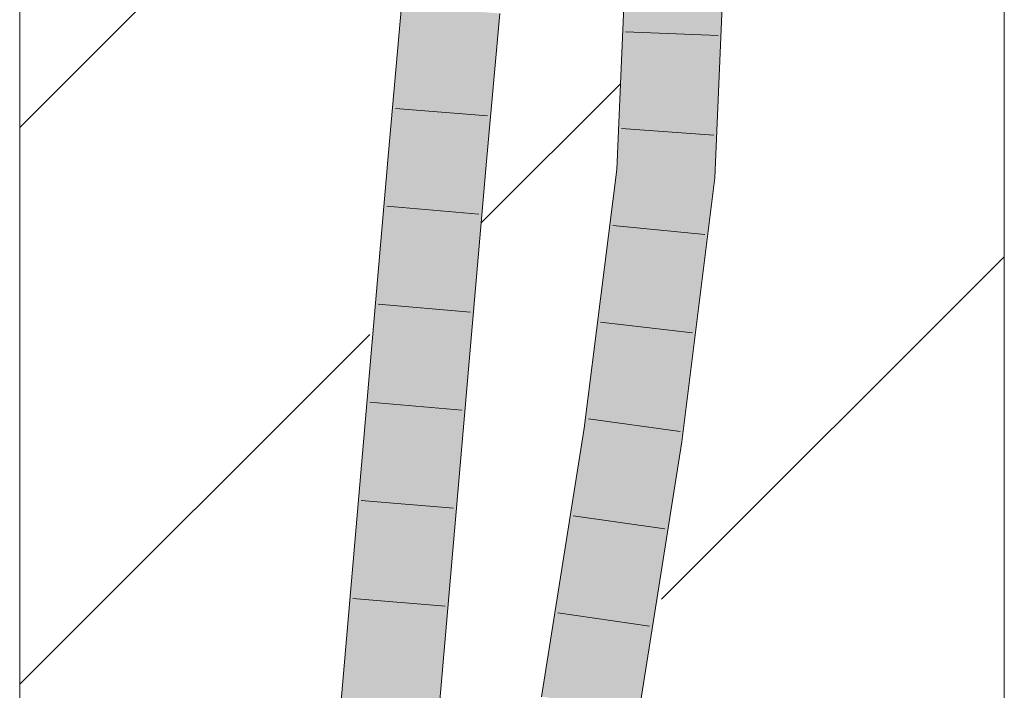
# Model space of a CAD drawing. Extents: x -620 to 300, y 62 to 1162.
# Tile 290 of 307: x 175.68 to 178.18, y 1031.84 to 1033.55. Entities that reach past the tile are written whole.
import ezdxf
from ezdxf.lldxf.tags import DXFTag

# ---------------------------------------------------------------- set-up
doc = ezdxf.new("R2010")
doc.units = 0
doc.layers.get('0').update_dxf_attribs({"lineweight": 13})
doc.layers.add('E_Detail_Linie_Text_Bem', color=7, linetype='Continuous', lineweight=13)
for name, color, linetype, lineweight, true_color in [('E_Detail_Wandschraffur', 7, 'Continuous', 5, 0xc0c0c0), ('E_Leerrohr 25-A06G955E8I', 7, 'Continuous', 9, 0xff8000), ('E_Leerrohr 25-Shading', 7, 'Continuous', 9, 0xff8000)]:
    doc.layers.add(name, color=color, linetype=linetype, lineweight=lineweight, true_color=true_color)
tags = doc.linetypes.add('fein_strichliert', pattern=[4, 1, -2, 1]).pattern_tags.tags
tags[8:9] = [DXFTag(74, 4), DXFTag(75, 0), DXFTag(340, '0'), DXFTag(46, 0.0), DXFTag(50, 0.0), DXFTag(44, 0.0), DXFTag(45, 0.0)]
tags[6:7] = [DXFTag(74, 4), DXFTag(75, 0), DXFTag(340, '0'), DXFTag(46, 0.0), DXFTag(50, 0.0), DXFTag(44, 0.0), DXFTag(45, 0.0)]
tags[4:5] = [DXFTag(74, 4), DXFTag(75, 0), DXFTag(340, '0'), DXFTag(46, 0.0), DXFTag(50, 0.0), DXFTag(44, 0.0), DXFTag(45, 0.0)]

# ---------------------------------------------------------------- blocks, each defined once
blk = doc.blocks.new('Shading-A06G94V18I', base_point=(243.3339, 864.5048))
at = {"layer": 'E_Leerrohr 25-Shading', "color": 43, "true_color": 0xd7ab7f}
for points in [[(177.2096, 1033.1671), (177.2238, 1033.752), (177.1989, 1033.1681)], [(177.2096, 1033.1671), (177.252, 1033.769), (177.2238, 1033.752), (177.2261, 1033.7693)], [(177.2585, 1033.7689), (177.252, 1033.769), (177.2278, 1033.1656), (177.2096, 1033.1671)], [(177.2492, 1033.5862), (177.2278, 1033.1656), (177.2611, 1033.7684), (177.2354, 1033.1649)], [(177.4525, 1033.2537), (177.4379, 1033.7675), (177.4312, 1033.1482), (177.4283, 1033.5427)], [(177.4379, 1033.7675), (177.4525, 1033.2537), (177.4397, 1033.7675)], [(177.4525, 1033.2537), (177.4745, 1033.7671), (177.4397, 1033.7675)], [(176.6207, 1033.2106), (176.6401, 1033.2408), (176.6523, 1033.5824), (176.6535, 1033.4393)], [(176.6207, 1033.2106), (176.6523, 1033.5824), (176.6346, 1033.3839)], [(176.6632, 1033.5815), (176.6523, 1033.5824), (176.6535, 1033.4393)], [(176.6551, 1033.2642), (176.6813, 1033.5803), (176.6535, 1033.4393), (176.6632, 1033.5815)], [(176.6888, 1033.5797), (176.6813, 1033.5803), (176.6555, 1033.2076), (176.6551, 1033.2642)], [(176.8681, 1033.5669), (176.8652, 1033.5671), (176.8457, 1033.191), (176.8317, 1033.1923)], [(176.8681, 1033.5669), (176.8457, 1033.191), (176.8582, 1033.3236)], [(176.8457, 1033.191), (176.8681, 1033.1891), (176.8809, 1033.566), (176.9017, 1033.5646)], [(176.8809, 1033.566), (176.8681, 1033.5669), (176.8582, 1033.3236)], [(177.4283, 1033.5427), (177.4115, 1033.1499), (177.4312, 1033.1482)], [(176.6401, 1033.2408), (176.6551, 1033.2642), (176.6535, 1033.4393)], [(176.6346, 1033.3839), (176.6191, 1033.2107), (176.6207, 1033.2106)], [(176.6504, 1033.208), (176.6551, 1033.2642), (176.638, 1033.2091), (176.6401, 1033.2408)], [(176.6555, 1033.2076), (176.6551, 1033.2642), (176.6504, 1033.208)], [(177.4525, 1033.2537), (177.4312, 1033.1482), (177.448, 1033.1467)], [(176.6401, 1033.2408), (176.6207, 1033.2106), (176.638, 1033.2091)], [(176.6191, 1033.2107), (176.3105, 1029.6426), (176.6207, 1033.2106), (176.3443, 1029.64)], [(176.6207, 1033.2106), (176.3443, 1029.64), (176.5803, 1032.337), (176.347, 1029.6398)], [(176.638, 1033.2091), (176.6207, 1033.2106), (176.5803, 1032.337)], [(176.6504, 1033.208), (176.638, 1033.2091), (176.5803, 1032.337)], [(176.5803, 1032.337), (176.6555, 1033.2076), (176.6504, 1033.208)], [(176.8181, 1032.8859), (176.8317, 1033.1923), (176.5233, 1029.6261)], [(176.8681, 1033.1891), (176.8457, 1033.191), (176.7932, 1032.3226), (176.8181, 1032.8859)], [(176.8457, 1033.191), (176.8317, 1033.1923), (176.8181, 1032.8859)], [(177.2096, 1033.1671), (177.1989, 1033.1681), (177.1357, 1032.5079), (177.1164, 1032.5107)], [(177.2278, 1033.1656), (177.2096, 1033.1671), (177.1477, 1032.5062), (177.1357, 1032.5079)], [(177.184, 1032.8051), (177.1477, 1032.5062), (177.2353, 1033.1646), (177.1526, 1032.5056)], [(177.2278, 1033.1656), (177.184, 1032.8051), (177.2354, 1033.1649), (177.2353, 1033.1646)], [(177.4115, 1033.1499), (177.3277, 1032.4807), (177.4115, 1033.1498), (177.33, 1032.4803)], [(177.4142, 1032.8766), (177.4115, 1033.1498), (177.3559, 1032.4767), (177.4077, 1033.1182)], [(177.4115, 1033.1498), (177.4142, 1032.8766), (177.4312, 1033.1482)], [(177.4142, 1032.8766), (177.448, 1033.1467), (177.4312, 1033.1482)], [(177.4077, 1033.1182), (177.33, 1032.4803), (177.3559, 1032.4767)], [(176.7932, 1032.3226), (176.8181, 1032.8859), (176.5372, 1029.6251), (176.5233, 1029.6261)], [(177.4142, 1032.8766), (177.3559, 1032.4767), (177.3639, 1032.4755)], [(177.1164, 1032.5107), (177.0081, 1031.8285), (177.0622, 1031.9357), (177.0443, 1031.8232)], [(177.1357, 1032.5079), (177.1164, 1032.5107), (177.0622, 1031.9357)], [(177.1477, 1032.5062), (177.1357, 1032.5079), (177.0622, 1031.9357)], [(177.0622, 1031.9357), (177.1526, 1032.5056), (177.1477, 1032.5062)], [(177.3244, 1032.446), (177.3277, 1032.4807), (177.2193, 1031.798)], [(177.2738, 1031.9081), (177.33, 1032.4803), (177.3244, 1032.446)], [(177.2738, 1031.9081), (177.3378, 1032.3113), (177.33, 1032.4803), (177.3559, 1032.4767)], [(177.33, 1032.4803), (177.3277, 1032.4807), (177.3244, 1032.446)], [(177.3378, 1032.3113), (177.3639, 1032.4755), (177.3559, 1032.4767)], [(177.2738, 1031.9081), (177.3244, 1032.446), (177.2541, 1031.7928), (177.2193, 1031.798)], [(176.7932, 1032.3226), (176.6163, 1030.4587), (176.5598, 1029.6233), (176.5427, 1029.6246)], [(177.2541, 1031.7928), (177.2555, 1031.7927), (177.2738, 1031.9081)]]:
    blk.add_solid(points, dxfattribs=at)
at = {"layer": 'E_Leerrohr 25-Shading', "color": 31, "true_color": 0xfabd7f}
for points in [[(177.2611, 1033.7689), (177.2354, 1033.1649), (177.3425, 1033.605), (177.2615, 1033.1627)], [(177.3234, 1033.1573), (177.4115, 1033.1499), (177.3495, 1033.7682), (177.4379, 1033.7675)], [(177.2615, 1033.1627), (177.3234, 1033.1573), (177.3425, 1033.605)], [(176.6888, 1033.5797), (176.6555, 1033.2076), (176.7389, 1033.5762), (176.7097, 1033.2029)], [(176.7097, 1033.2029), (176.7436, 1033.2), (176.7389, 1033.5762), (176.777, 1033.5735)], [(176.7436, 1033.2), (176.8317, 1033.1923), (176.777, 1033.5735), (176.8652, 1033.5671)], [(176.6555, 1033.2076), (176.5803, 1032.337), (176.4351, 1029.6329), (176.4015, 1029.6356)], [(176.7097, 1033.2029), (176.6555, 1033.2076), (176.4351, 1029.6329)], [(176.7436, 1033.2), (176.7097, 1033.2029), (176.4351, 1029.6329)], [(176.4351, 1029.6329), (176.5233, 1029.6261), (176.7436, 1033.2), (176.8317, 1033.1923)], [(177.2615, 1033.1627), (177.2354, 1033.1649), (177.1526, 1032.5056)], [(177.3233, 1033.1573), (177.2615, 1033.1627), (177.2346, 1032.4939), (177.1526, 1032.5056)], [(177.2346, 1032.4939), (177.2402, 1032.4932), (177.3233, 1033.1573), (177.3234, 1033.1573)], [(177.2402, 1032.4932), (177.3277, 1032.4807), (177.3234, 1033.1573), (177.4115, 1033.1499)], [(177.1526, 1032.5056), (177.0622, 1031.9357), (177.1318, 1031.8105), (177.0477, 1031.8228)], [(177.2346, 1032.4939), (177.1526, 1032.5056), (177.1318, 1031.8105)], [(177.2402, 1032.4932), (177.2346, 1032.4939), (177.1318, 1031.8105)], [(177.1318, 1031.8105), (177.2193, 1031.798), (177.2402, 1032.4932), (177.3277, 1032.4807)], [(176.5803, 1032.337), (176.347, 1029.6398), (176.4015, 1029.6356)], [(177.0622, 1031.9357), (177.0443, 1031.8232), (177.0477, 1031.8228)]]:
    blk.add_solid(points, dxfattribs=at)
blk = doc.blocks.new('Referenz-A06G955I8I')
at = {"layer": 'E_Detail_Linie_Text_Bem', "linetype": 'Continuous', "ltscale": 0.13}
for p, q in [((175.6829, 1024.1924), (175.6829, 1035.9924)), ((178.1829, 1035.9924), (178.1829, 995.9924))]:
    blk.add_line(p, q, dxfattribs=at)
at = {"layer": 'E_Detail_Wandschraffur', "linetype": 'ByBlock', "ltscale": 0.13}
for p, q in [((175.6829, 1033.2745), (176.6527, 1034.2443)), ((177.3128, 1032.0759), (178.1829, 1032.9461))]:
    blk.add_line(p, q, dxfattribs=at)
at = {"layer": 'E_Detail_Wandschraffur', "linetype": 'fein_strichliert', "ltscale": 0.13}
for p, q in [((176.8545, 1033.0319), (177.2082, 1033.3855)), ((175.6829, 1031.8603), (176.5716, 1032.749))]:
    blk.add_line(p, q, dxfattribs=at)
at = {"layer": 'E_Leerrohr 25-A06G955E8I', "linetype": 'Continuous', "ltscale": 0.13}
for p, q in [((177.1989, 1033.1681), (177.2245, 1033.7693)), ((177.448, 1033.1467), (177.4745, 1033.7671)), ((176.6191, 1033.2107), (176.6523, 1033.5824)), ((176.8681, 1033.1891), (176.9017, 1033.5645)), ((177.456, 1033.5082), (177.2212, 1033.5178)), ((176.8709, 1033.3039), (176.6367, 1033.3231)), ((177.4451, 1033.2547), (177.2108, 1033.2717)), ((176.3105, 1029.6426), (176.6191, 1033.2107)), ((176.5598, 1029.6233), (176.8681, 1033.1891)), ((177.1164, 1032.5107), (177.1989, 1033.1681)), ((177.3639, 1032.4755), (177.448, 1033.1467)), ((176.849, 1033.0544), (176.6148, 1033.0746)), ((177.4224, 1033.003), (177.1886, 1033.0259)), ((176.8274, 1032.8054), (176.5933, 1032.8255)), ((177.3911, 1032.7525), (177.1577, 1032.7802)), ((176.8059, 1032.5564), (176.5717, 1032.5763)), ((177.3597, 1032.502), (177.127, 1032.5346)), ((177.0081, 1031.8284), (177.1164, 1032.5107)), ((177.2555, 1031.7927), (177.3639, 1032.4755)), ((176.7844, 1032.3074), (176.5502, 1032.3272)), ((177.3213, 1032.2546), (177.0886, 1032.2879)), ((176.7628, 1032.0584), (176.5286, 1032.078)), ((177.2821, 1032.0076), (177.0495, 1032.0411))]:
    blk.add_line(p, q, dxfattribs=at)

msp = doc.modelspace()

# ---------------------------------------------------------------- block references
at = {"color": 8, "lineweight": 25, "ltscale": 0.25, "true_color": 0x808080}
msp.add_blockref('Referenz-A06G955I8I', (0, 0), dxfattribs=at)
msp.add_blockref('Shading-A06G94V18I', (243.3339, 864.5048))

doc.saveas('drawing.dxf')
